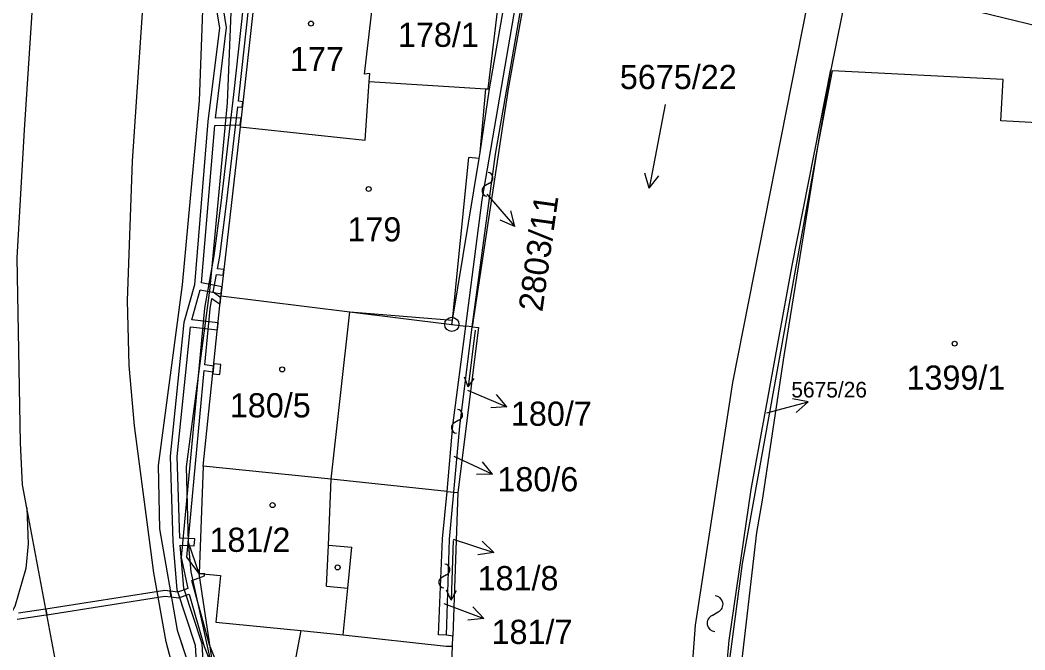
# Model space of a CAD drawing. Extents: x -644096 to -634268, y -1141430 to -1133463.
# Drawn here: x -639048.5 to -638977.9, y -1138512.1 to -1138467.7 of the extents above; entities that cross this region are included whole.
import ezdxf

# ---------------------------------------------------------------- set-up
doc = ezdxf.new("R2010")
doc.units = 0
for name, color, linetype in [('_CIVIL_CONSTRUCTION', 7, 'Continuous'), ('B_Hranice _3D', 7, 'Continuous'), ('M_Svah_Nasyp', 7, 'Continuous'), ('M_Svah_Zarez', 7, 'Continuous'), ('svrsek_osa_sjezdy', 7, 'Continuous'), ('svrsek_osa_terminal_VRT', 7, 'Continuous'), ('svrsek_osa_VRT', 7, 'Continuous'), ('svrsek_popisy_VRT', 7, 'Continuous'), ('terminal_VRT', 7, 'Continuous')]:
    doc.layers.add(name, color=color, linetype=linetype)

msp = doc.modelspace()

# ---------------------------------------------------------------- linework, layer by layer
at = {"layer": '_CIVIL_CONSTRUCTION'}
for radius in [0.5, 0.0303]:
    msp.add_circle((-639018.15, -1138489.15), radius, dxfattribs=at)
at = {"layer": 'B_Hranice _3D'}
for points in [[(-639030.67, -1138410.02), (-639031.78, -1138432.34), (-639032.79, -1138450.85), (-639034.15, -1138455.29), (-639034.93, -1138462.79), (-639035.62, -1138465.76), (-639035.92, -1138473.42), (-639037.11, -1138486.37), (-639038.8, -1138499.08), (-639038.7, -1138503.53), (-639037.46, -1138510.67), (-639034.21, -1138520.54)], [(-639030.67, -1138410.02), (-639031.78, -1138432.34), (-639032.79, -1138450.85), (-639034.15, -1138455.29), (-639034.93, -1138462.79), (-639035.62, -1138465.76), (-639035.92, -1138473.42), (-639037.11, -1138486.37), (-639038.8, -1138499.08), (-639038.7, -1138503.53), (-639037.46, -1138510.67), (-639031.62, -1138528.43)], [(-639034.76, -1138514.35), (-639036.47, -1138506.57), (-639036.66, -1138504.5), (-639036.8, -1138499.18), (-639035.13, -1138486.59), (-639033.92, -1138473.56), (-639033.62, -1138466.02), (-639032.95, -1138463.11), (-639032.19, -1138455.69), (-639030.78, -1138450.87), (-639029.78, -1138432.44), (-639028.67, -1138409.88)], [(-639034.76, -1138514.35), (-639035.9, -1138506.67), (-639036.66, -1138504.5), (-639036.8, -1138499.18), (-639035.13, -1138486.59), (-639033.92, -1138473.56), (-639033.62, -1138466.02), (-639032.95, -1138463.11), (-639032.19, -1138455.69), (-639030.78, -1138450.87), (-639029.78, -1138432.44), (-639028.67, -1138409.88)], [(-639030.13, -1138427.02), (-639030.22, -1138435.66), (-639030.49, -1138439.43), (-639030.92, -1138443.06), (-639031.17, -1138447.34), (-639032.69, -1138461.98), (-639032.82, -1138466.77), (-639033.49, -1138472.97), (-639034.38, -1138480.63), (-639034.87, -1138484.32), (-639035.54, -1138488), (-639037.18, -1138505.55), (-639036.71, -1138507.74), (-639037.4, -1138507.98), (-639037.94, -1138507.92), (-639037.87, -1138508.32), (-639037.36, -1138508.38), (-639036.61, -1138508.13), (-639035.56, -1138511.82), (-639034.68, -1138514.06)], [(-639034.86, -1138466.06), (-639034.48, -1138468.28), (-639035.3, -1138474.88), (-639036.25, -1138486.38), (-639036.99, -1138489.01), (-639037.95, -1138498.42), (-639037.77, -1138504.44), (-639037.49, -1138507.81), (-639036.2, -1138511.72), (-639036.08, -1138513.73)], [(-639035.58, -1138513.64), (-639035.71, -1138511.62), (-639037, -1138507.7), (-639037.25, -1138504.69), (-639036.27, -1138504.73), (-639036.21, -1138504.23), (-639037.28, -1138504.19), (-639037.45, -1138498.44), (-639036.52, -1138489.32), (-639034.63, -1138489.54), (-639034.58, -1138489.05), (-639036.42, -1138488.83), (-639035.83, -1138486.71), (-639034.36, -1138487), (-639034.31, -1138486.51), (-639035.74, -1138486.23), (-639034.82, -1138475.15), (-639033.02, -1138475.11), (-639032.96, -1138474.61), (-639034.77, -1138474.65), (-639033.98, -1138468.27), (-639034.35, -1138466.07)], [(-639034.35, -1138513.81), (-639035.18, -1138511.7), (-639036.43, -1138507.17), (-639035.53, -1138506.84), (-639035.52, -1138506.71), (-639035.9, -1138506.67), (-639036.78, -1138505.53), (-639035.55, -1138492.39), (-639034.94, -1138492.48), (-639034.89, -1138492.08), (-639035.51, -1138491.99), (-639035.14, -1138488.06), (-639035.01, -1138487.33), (-639034.44, -1138487.74), (-639034.39, -1138487.28), (-639034.93, -1138486.89), (-639034.7, -1138485.64), (-639034.22, -1138485.7), (-639034.17, -1138485.3), (-639034.63, -1138485.24), (-639034.47, -1138484.38), (-639033.98, -1138480.67), (-639033.19, -1138473.84), (-639032.89, -1138473.88), (-639032.84, -1138473.49), (-639033.14, -1138473.44), (-639033.09, -1138473.01), (-639032.42, -1138466.79)], [(-639048.71, -1138509.9), (-639046.83, -1138509.62), (-639046.62, -1138509.59), (-639046.69, -1138509.19), (-639046.89, -1138509.22), (-639048.61, -1138509.48)]]:
    msp.add_lwpolyline(points, dxfattribs=at)
for points in [[(-639034.95, -1138492.63), (-639034.45, -1138492.68), (-639034.38, -1138491.98), (-639034.88, -1138491.93)], [(-639046.69, -1138509.19), (-639046.62, -1138509.59), (-639038.33, -1138508.27), (-639037.87, -1138508.32), (-639037.94, -1138507.92), (-639038.33, -1138507.87)]]:
    msp.add_lwpolyline(points, close=True, dxfattribs=at)
at = {"layer": 'M_Svah_Nasyp'}
for p, q in [((-639014.62, -1138464.3), (-639015.62, -1138472.59)), ((-639016.15, -1138477.05), (-639015.76, -1138472.58)), ((-639018.1, -1138488.86), (-639016.96, -1138477.42)), ((-639016.22, -1138477.48), (-639016.96, -1138477.42)), ((-639026.64, -1138500.05), (-639025.31, -1138488.27)), ((-639025.31, -1138488.27), (-639018.1, -1138488.86)), ((-639026.83, -1138504.68), (-639026.64, -1138500.05)), ((-639026.95, -1138507.56), (-639026.83, -1138504.68)), ((-639026.83, -1138504.68), (-639025.17, -1138504.82)), ((-639025.45, -1138507.71), (-639025.17, -1138504.82)), ((-639026.95, -1138507.56), (-639025.45, -1138507.71)), ((-639025.78, -1138510.99), (-639025.45, -1138507.71))]:
    msp.add_line(p, q, dxfattribs=at)
msp.add_lwpolyline([(-638992.44, -1138476.65), (-638994.8, -1138491.37), (-638996.32, -1138501.53), (-638996.72, -1138503.8), (-638999.32, -1138526.31), (-639000.15, -1138534.1)], dxfattribs=at)
at = {"layer": 'M_Svah_Zarez'}
for p, q in [((-639015.495, -1138479.217), (-639015.785, -1138479.383)), ((-639017.645, -1138495.887), (-639017.935, -1138496.053)), ((-639018.525, -1138506.767), (-639018.815, -1138506.933)), ((-638999.852, -1138509.632), (-638999.428, -1138509.368))]:
    msp.add_line(p, q, dxfattribs=at)
for centre in [(-639028.047, -1138467.989), (-639023.997, -1138479.629), (-638982.797, -1138490.509), (-639030.077, -1138492.319), (-639030.747, -1138501.869), (-639026.177, -1138506.249)]:
    msp.add_circle(centre, 0.175, dxfattribs=at)
for centre, radius, start, end in [((-639015.644, -1138478.852), 0.394, 292.29136, 84.21888), ((-639015.636, -1138479.748), 0.394, 112.29136, 264.21888), ((-639017.794, -1138495.522), 0.394, 292.29136, 84.21888), ((-639017.786, -1138496.418), 0.394, 112.29136, 264.21888), ((-639018.674, -1138506.402), 0.394, 292.29136, 84.21888), ((-639018.666, -1138507.298), 0.394, 112.29136, 264.21888), ((-638999.67, -1138508.832), 0.588, 294.29136, 86.21888), ((-638999.611, -1138510.168), 0.588, 114.29136, 266.21887)]:
    msp.add_arc(centre, radius, start, end, dxfattribs=at)
at = {"layer": 'svrsek_osa_sjezdy'}
for p, q in [((-639003.139, -1138473.67), (-639004.284, -1138479.56)), ((-639004.284, -1138479.56), (-639004.59, -1138478.505)), ((-639004.284, -1138479.56), (-639003.605, -1138478.697)), ((-639016.502, -1138489.566), (-639016.992, -1138493.556)), ((-639016.992, -1138493.556), (-639017.246, -1138492.865)), ((-639016.992, -1138493.556), (-639016.579, -1138492.947)), ((-639018.043, -1138504.353), (-639018.19, -1138508.55)), ((-639018.19, -1138508.55), (-639018.517, -1138507.855)), ((-639018.19, -1138508.55), (-639017.815, -1138507.879))]:
    msp.add_line(p, q, dxfattribs=at)
at = {"layer": 'svrsek_osa_terminal_VRT'}
msp.add_arc((-642050.261, -1145189.597), 8802.25, 41.4131519, 75.3170489, dxfattribs=at)
at = {"layer": 'svrsek_popisy_VRT'}
for p, q in [((-639015.68, -1138479.99), (-639013.711, -1138482.255)), ((-639013.711, -1138482.255), (-639013.99, -1138481.171)), ((-639013.711, -1138482.255), (-639014.746, -1138481.828)), ((-639017.05, -1138493.77), (-639014.288, -1138494.943)), ((-639014.288, -1138494.943), (-639015.014, -1138494.09)), ((-639014.288, -1138494.943), (-639015.405, -1138495.012)), ((-638996, -1138495.38), (-638993.101, -1138494.603)), ((-638993.101, -1138494.603), (-638994.198, -1138494.379)), ((-638993.101, -1138494.603), (-638993.939, -1138495.346)), ((-639018.01, -1138498.42), (-639015.29, -1138499.688)), ((-639015.29, -1138499.688), (-639015.986, -1138498.811)), ((-639015.29, -1138499.688), (-639016.409, -1138499.719)), ((-639018.06, -1138504.27), (-639015.206, -1138505.197)), ((-639015.206, -1138505.197), (-639016.004, -1138504.412)), ((-639015.206, -1138505.197), (-639016.313, -1138505.364)), ((-639018.71, -1138508.78), (-639015.908, -1138509.855)), ((-639015.908, -1138509.855), (-639016.664, -1138509.029)), ((-639015.908, -1138509.855), (-639017.023, -1138509.964))]:
    msp.add_line(p, q, dxfattribs=at)
at = {"layer": 'terminal_VRT'}
for p, q in [((-639031.71, -1138463.36), (-639033.03, -1138475.26)), ((-639015.5, -1138472.59), (-639014.05, -1138464.32)), ((-638991.5, -1138471.24), (-638992.44, -1138476.65)), ((-639033.03, -1138475.26), (-639034.38, -1138487.14)), ((-639035.63, -1138499.12), (-639034.38, -1138487.14)), ((-639018.15, -1138489.15), (-639017.16, -1138489.27)), ((-639016.72, -1138489.33), (-639017.16, -1138489.27)), ((-639018.48, -1138500.9), (-639018, -1138500.95)), ((-639017.72, -1138500.97), (-639018.08, -1138511.08)), ((-639018, -1138500.95), (-639017.72, -1138500.97)), ((-639018.08, -1138511.08), (-639018.52, -1138511.01)), ((-639018.11, -1138511.8), (-639018.08, -1138511.08))]:
    msp.add_line(p, q, dxfattribs=at)
for points in [[(-639048.03, -1138502.06), (-639048.34, -1138500.45), (-639048.48, -1138497.48), (-639048.71, -1138484.47), (-639048.2, -1138475.46), (-639047.02, -1138457.51), (-639046.34, -1138452.19), (-639047.17, -1138450.08), (-639048.13, -1138445.2), (-639047.6, -1138431.23), (-639046.74, -1138415.22), (-639046.54, -1138412.7), (-639045.09, -1138408.02), (-639045.2, -1138391.91), (-639044.98, -1138390.78), (-639044.82, -1138388.68), (-639044.86, -1138387.15), (-639045.19, -1138382.88), (-639045.86, -1138376.07), (-639048.03, -1138354.16), (-639048.85, -1138349.54), (-639050.47, -1138342.42), (-639053.92, -1138330.19)], [(-639025.54, -1138540.29), (-639026.72, -1138538.44), (-639031.66, -1138529.57), (-639034.76, -1138522.51), (-639036.96, -1138516.3), (-639038.22, -1138511.48), (-639039.09, -1138506.63), (-639040.46, -1138496.28), (-639040.84, -1138492.04), (-639040.96, -1138487.47), (-639040.6, -1138477.67), (-639039.59, -1138462.69), (-639038.74, -1138456.79), (-639038.37, -1138453.07), (-639036.2, -1138449.35), (-639035.04, -1138445.4), (-639031.74, -1138414.13)], [(-638970.92, -1138477.68), (-638974.5, -1138468.77), (-638981.82, -1138466.99), (-638981.27, -1138465.43), (-638980.24, -1138459.11), (-638980.14, -1138444.6), (-638981.39, -1138437.92), (-638982.28, -1138436.14), (-638983.16, -1138434.75), (-638985.13, -1138432.85), (-638985.9, -1138432), (-638986.44, -1138432.42)], [(-638999.75, -1138564.2), (-639000.16, -1138563.83), (-639001.77, -1138561.51), (-639002.25, -1138547.09), (-639002.35, -1138534.39), (-639002.22, -1138526.42), (-639001.02, -1138510.31), (-638998.39, -1138493.23), (-638992.75, -1138464.61), (-638992.42, -1138461.99), (-638993, -1138461.86), (-638992.3, -1138457.94), (-638991.03, -1138452.2)], [(-639016.72, -1138489.33), (-639015.07, -1138477.18), (-639012.27, -1138461.04)], [(-639012.13, -1138461.07), (-639014.19, -1138472.57), (-639016.72, -1138489.33)], [(-639023.96, -1138472.07), (-639023.92, -1138471.51), (-639024.29, -1138471.54), (-639023.39, -1138463.91)], [(-638990.28, -1138463.73), (-638990.32, -1138465.42), (-638991.5, -1138471.24)], [(-639017.16, -1138489.27), (-639016.01, -1138480.38), (-639013.29, -1138464.56)], [(-638999.07, -1138516.08), (-638998.66, -1138511.4), (-638997.1, -1138500.77), (-638994.22, -1138485.02), (-638991.5, -1138471.24)], [(-638970.92, -1138477.68), (-638976.66, -1138477.45), (-638976.55, -1138475), (-638979.56, -1138474.83), (-638979.38, -1138471.92), (-638991.4, -1138471.31), (-638992.44, -1138476.65)], [(-639033.03, -1138475.26), (-639024.23, -1138476.2), (-639023.96, -1138472.07)], [(-639023.96, -1138472.07), (-639015.76, -1138472.58), (-639015.62, -1138472.59), (-639015.5, -1138472.59)], [(-639018.15, -1138489.15), (-639018.1, -1138488.86), (-639016.22, -1138477.48), (-639016.15, -1138477.05), (-639015.5, -1138472.59)], [(-638992.44, -1138476.65), (-638997.74, -1138505.98), (-638999.07, -1138516.08)], [(-639034.38, -1138487.14), (-639025.31, -1138488.27), (-639018.15, -1138489.15)], [(-639018.48, -1138500.9), (-639018.08, -1138496.27), (-639017.16, -1138489.27)], [(-639018, -1138500.95), (-639017.59, -1138496.31), (-639016.72, -1138489.33)], [(-639016.72, -1138489.33), (-639016.27, -1138489.38), (-639017.72, -1138500.97)], [(-639035.63, -1138499.12), (-639035.9, -1138506.67), (-639034.41, -1138506.82), (-639034.73, -1138510.1), (-639028.76, -1138510.69)], [(-639018.48, -1138500.9), (-639026.64, -1138500.05), (-639035.63, -1138499.12)], [(-639018.52, -1138511.01), (-639019.09, -1138510.99), (-639018.81, -1138504.23), (-639018.48, -1138500.9)], [(-639018.52, -1138511.01), (-639018.31, -1138504.27), (-639018, -1138500.95)], [(-639048.03, -1138502.06), (-639047.93, -1138504.58), (-639048.1, -1138506.33), (-639048.87, -1138509.01), (-639050.18, -1138511.28), (-639052.2, -1138513.11), (-639057.94, -1138516.13), (-639064.49, -1138519.44), (-639065.53, -1138517.37)], [(-639039.08, -1138533.93), (-639039.75, -1138531.19), (-639042.75, -1138522.68), (-639043.75, -1138520.74), (-639044.72, -1138519.7), (-639048.03, -1138502.06)], [(-639028.76, -1138510.69), (-639029.3, -1138513.52), (-639029.4, -1138525.13), (-639028.13, -1138526.97), (-639018.81, -1138527.46)], [(-639028.76, -1138510.69), (-639025.78, -1138510.99), (-639018.55, -1138511.8), (-639018.11, -1138511.8)], [(-639018.81, -1138527.46), (-639018.81, -1138525.69), (-639018.18, -1138513.86), (-639018.15, -1138512.97), (-639018.11, -1138511.8)]]:
    msp.add_lwpolyline(points, dxfattribs=at)

# ---------------------------------------------------------------- texts
at = {"layer": 'svrsek_osa_VRT'}
for s, height, p in [('178/1', 1.7, (-639021.94, -1138469.625)), ('177', 1.7, (-639029.53, -1138471.335)), ('5675/22', 1.7, (-639006.336, -1138472.595)), ('179', 1.7, (-639025.49, -1138483.315)), ('1399/1', 1.7, (-638986.186, -1138493.745)), ('5675/26', 1.1, (-638994.28, -1138494.295)), ('180/5', 1.7, (-639033.756, -1138495.695)), ('180/7', 1.7, (-639013.996, -1138496.285)), ('180/6', 1.7, (-639014.946, -1138500.895)), ('181/2', 1.7, (-639035.19, -1138505.155)), ('181/8', 1.7, (-639016.336, -1138507.855)), ('181/7', 1.7, (-639015.356, -1138511.635))]:
    msp.add_text(s, height=height, dxfattribs=at).set_placement(p)
msp.add_text('2803/11', height=1.7, rotation=82, dxfattribs=at).set_placement((-639011.789, -1138488.315))

doc.saveas('drawing.dxf')
